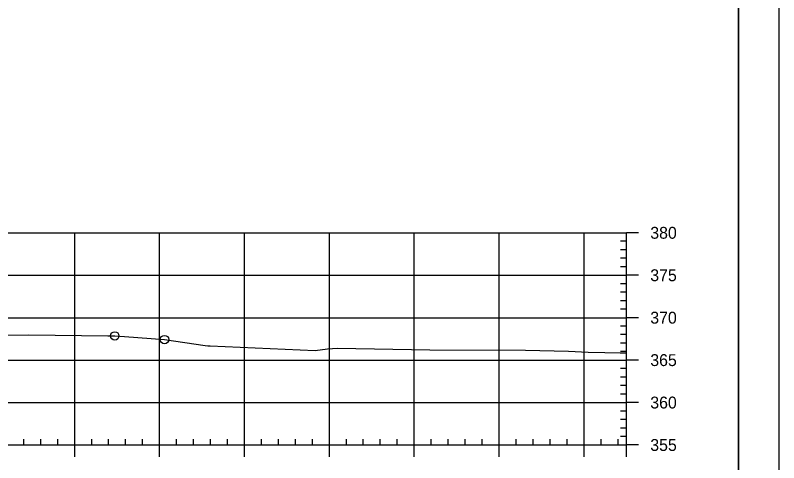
# Model space of a CAD drawing. Extents: x 1359801 to 1362404, y 372415 to 374228.
# Drawn here: x 1360660.5 to 1360750.5, y 374122.5 to 374175.2 of the extents above; entities that cross this region are included whole.
import ezdxf

# ---------------------------------------------------------------- set-up
doc = ezdxf.new("R2010")
doc.units = 0
for name, color, linetype in [('S_DRG_PT_SYM', 7, 'Continuous'), ('S_MAILBOX', 7, 'Continuous'), ('S_PRIMARY_CTL', 7, 'Continuous'), ('S_SHOULDER', 7, 'Continuous'), ('S_UTL_PT_SYM', 7, 'Continuous'), ('S_WATER_UTILITIES', 7, 'Continuous')]:
    doc.layers.add(name, color=color, linetype=linetype)

msp = doc.modelspace()

# ---------------------------------------------------------------- linework, layer by layer
at = {"layer": 'S_DRG_PT_SYM'}
msp.add_lwpolyline([(1360656.317, 374137.567), (1360662.122, 374137.608), (1360671.423, 374137.472), (1360672.246, 374137.462), (1360673.413, 374137.376), (1360678.113, 374137.03), (1360682.917, 374136.34), (1360683.231, 374136.294), (1360683.401, 374136.29), (1360683.49, 374136.284), (1360695.845, 374135.757), (1360697.309, 374135.942), (1360698.499, 374136.015), (1360709.382, 374135.805), (1360720.632, 374135.771), (1360725.687, 374135.66), (1360728.019, 374135.542), (1360729.991, 374135.505), (1360731.786, 374135.49), (1360732.53, 374135.478)], dxfattribs=at)
at = {"layer": 'S_MAILBOX'}
for p, q in [((1360442.53, 374149.612), (1360732.53, 374149.612)), ((1360667.53, 374124.612), (1360667.53, 374149.612)), ((1360677.53, 374124.612), (1360677.53, 374149.612)), ((1360687.53, 374124.612), (1360687.53, 374149.612)), ((1360697.53, 374124.612), (1360697.53, 374149.612)), ((1360707.53, 374124.612), (1360707.53, 374149.612)), ((1360717.53, 374124.612), (1360717.53, 374149.612)), ((1360727.53, 374124.612), (1360727.53, 374149.612)), ((1360732.53, 374124.612), (1360732.53, 374149.612)), ((1360442.53, 374144.612), (1360732.53, 374144.612)), ((1360442.53, 374139.612), (1360732.53, 374139.612)), ((1360442.53, 374134.612), (1360732.53, 374134.612)), ((1360442.53, 374129.612), (1360732.53, 374129.612)), ((1360442.53, 374124.612), (1360732.53, 374124.612))]:
    msp.add_line(p, q, dxfattribs=at)
at = {"layer": 'S_SHOULDER'}
for points in [[(1360417.123, 374227.966), (1360750.463, 374227.966), (1360750.463, 374014.629), (1360417.123, 374014.629)], [(1360663.45, 374224.072), (1360663.45, 374214.192), (1360699.182, 374214.192), (1360699.182, 374211.272), (1360722.382, 374211.272), (1360722.382, 374186.939), (1360745.71, 374186.939), (1360745.71, 374018.612), (1360429.53, 374018.612), (1360429.53, 374224.072)]]:
    msp.add_lwpolyline(points, close=True, dxfattribs=at)
for centre in [(1360672.246, 374137.462), (1360678.113, 374137.03)]:
    msp.add_circle(centre, 0.5, dxfattribs=at)
at = {"layer": 'S_UTL_PT_SYM'}
msp.add_line((1360745.71, 374018.612), (1360745.71, 374224.072), dxfattribs=at)
at = {"layer": 'S_WATER_UTILITIES'}
for p, q in [((1360732.53, 374124.612), (1360732.53, 374149.612)), ((1360733.93, 374149.612), (1360732.53, 374149.612)), ((1360732.53, 374148.612), (1360731.83, 374148.612)), ((1360732.53, 374147.612), (1360731.83, 374147.612)), ((1360732.53, 374146.612), (1360731.83, 374146.612)), ((1360732.53, 374145.612), (1360731.83, 374145.612)), ((1360733.93, 374144.612), (1360732.53, 374144.612)), ((1360732.53, 374143.612), (1360731.83, 374143.612)), ((1360732.53, 374142.612), (1360731.83, 374142.612)), ((1360732.53, 374141.612), (1360731.83, 374141.612)), ((1360732.53, 374140.612), (1360731.83, 374140.612)), ((1360733.93, 374139.612), (1360732.53, 374139.612)), ((1360732.53, 374138.612), (1360731.83, 374138.612)), ((1360732.53, 374137.612), (1360731.83, 374137.612)), ((1360732.53, 374136.612), (1360731.83, 374136.612)), ((1360732.53, 374135.612), (1360731.83, 374135.612)), ((1360733.93, 374134.612), (1360732.53, 374134.612)), ((1360732.53, 374133.612), (1360731.83, 374133.612)), ((1360732.53, 374132.612), (1360731.83, 374132.612)), ((1360732.53, 374131.612), (1360731.83, 374131.612)), ((1360732.53, 374130.612), (1360731.83, 374130.612)), ((1360733.93, 374129.612), (1360732.53, 374129.612)), ((1360732.53, 374128.612), (1360731.83, 374128.612)), ((1360732.53, 374127.612), (1360731.83, 374127.612)), ((1360732.53, 374126.612), (1360731.83, 374126.612)), ((1360732.53, 374125.612), (1360731.83, 374125.612)), ((1360661.53, 374124.612), (1360661.53, 374125.312)), ((1360663.53, 374124.612), (1360663.53, 374125.312)), ((1360665.53, 374124.612), (1360665.53, 374125.312)), ((1360669.53, 374124.612), (1360669.53, 374125.312)), ((1360671.53, 374124.612), (1360671.53, 374125.312)), ((1360673.53, 374124.612), (1360673.53, 374125.312)), ((1360675.53, 374124.612), (1360675.53, 374125.312)), ((1360679.53, 374124.612), (1360679.53, 374125.312)), ((1360681.53, 374124.612), (1360681.53, 374125.312)), ((1360683.53, 374124.612), (1360683.53, 374125.312)), ((1360685.53, 374124.612), (1360685.53, 374125.312)), ((1360689.53, 374124.612), (1360689.53, 374125.312)), ((1360691.53, 374124.612), (1360691.53, 374125.312)), ((1360693.53, 374124.612), (1360693.53, 374125.312)), ((1360695.53, 374124.612), (1360695.53, 374125.312)), ((1360699.53, 374124.612), (1360699.53, 374125.312)), ((1360701.53, 374124.612), (1360701.53, 374125.312)), ((1360703.53, 374124.612), (1360703.53, 374125.312)), ((1360705.53, 374124.612), (1360705.53, 374125.312)), ((1360709.53, 374124.612), (1360709.53, 374125.312)), ((1360711.53, 374124.612), (1360711.53, 374125.312)), ((1360713.53, 374124.612), (1360713.53, 374125.312)), ((1360715.53, 374124.612), (1360715.53, 374125.312)), ((1360719.53, 374124.612), (1360719.53, 374125.312)), ((1360721.53, 374124.612), (1360721.53, 374125.312)), ((1360723.53, 374124.612), (1360723.53, 374125.312)), ((1360725.53, 374124.612), (1360725.53, 374125.312)), ((1360729.53, 374124.612), (1360729.53, 374125.312)), ((1360731.53, 374124.612), (1360731.53, 374125.312)), ((1360442.53, 374124.612), (1360732.53, 374124.612)), ((1360667.53, 374123.212), (1360667.53, 374124.612)), ((1360677.53, 374123.212), (1360677.53, 374124.612)), ((1360687.53, 374123.212), (1360687.53, 374124.612)), ((1360697.53, 374123.212), (1360697.53, 374124.612)), ((1360707.53, 374123.212), (1360707.53, 374124.612)), ((1360717.53, 374123.212), (1360717.53, 374124.612)), ((1360727.53, 374123.212), (1360727.53, 374124.612)), ((1360732.53, 374123.212), (1360732.53, 374124.612)), ((1360733.93, 374124.612), (1360732.53, 374124.612))]:
    msp.add_line(p, q, dxfattribs=at)

# ---------------------------------------------------------------- texts
at = {"layer": 'S_PRIMARY_CTL'}
for s, p in [('380', (1360735.33, 374148.912)), ('375', (1360735.33, 374143.912)), ('370', (1360735.33, 374138.912)), ('365', (1360735.33, 374133.912)), ('360', (1360735.33, 374128.912)), ('355', (1360735.33, 374123.912))]:
    msp.add_text(s, height=1.4, dxfattribs=at).set_placement(p)

doc.saveas('drawing.dxf')
